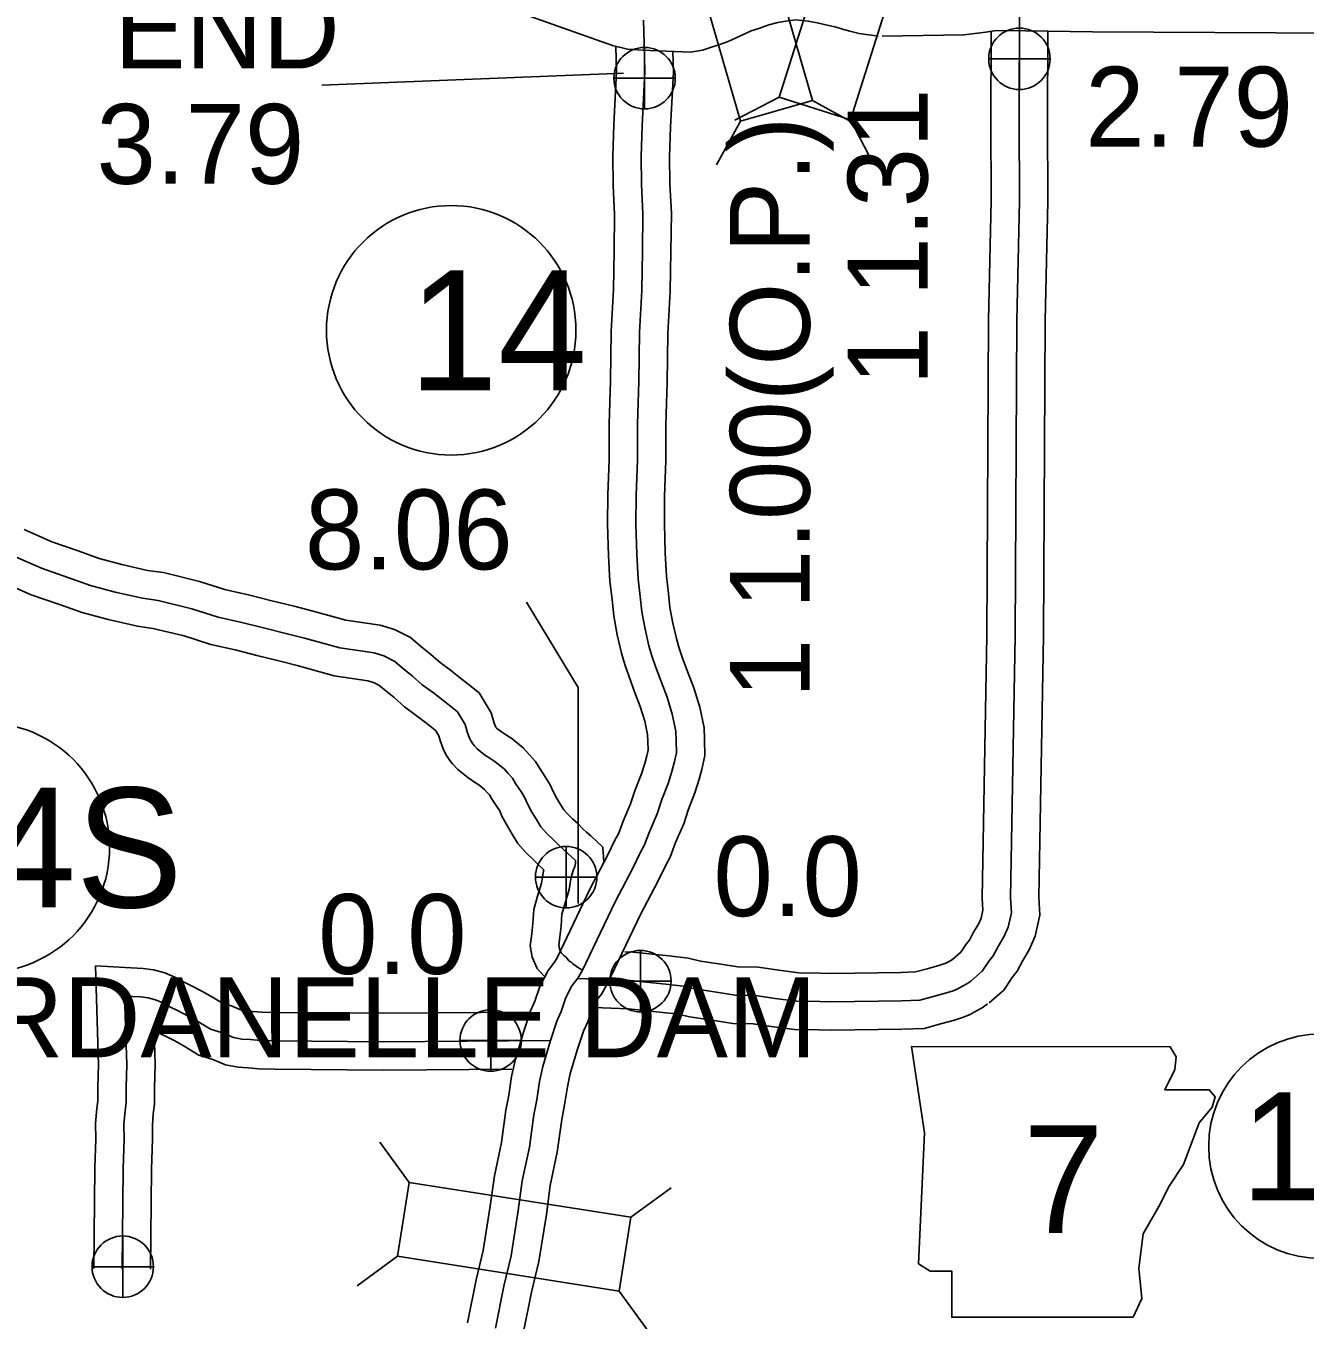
# Model space of a CAD drawing. Extents: x 31699 to 244310, y -8841 to 11474.
# Drawn here: x 96382.8 to 96834, y 3634.7 to 4091.1 of the extents above; entities that cross this region are included whole.
import ezdxf

# ---------------------------------------------------------------- set-up
doc = ezdxf.new("R2010")
doc.units = 0
for name, color, linetype in [('B_Logo', 7, 'Continuous'), ('G-ANNO-TEXT', 7, 'Continuous'), ('Level 21', 7, 'Continuous'), ('Level 55', 7, 'Continuous'), ('R_Border Notes', 7, 'Continuous'), ('R_Draft', 7, 'Continuous'), ('R_XS_EARTHWORK_STAGE1', 7, 'Continuous'), ('R_XS_EARTHWORK_STAGE2', 7, 'Continuous'), ('S_AREA_CALC', 7, 'Continuous'), ('S_WALL', 7, 'Continuous'), ('S_WALL_ANNOT', 7, 'Continuous')]:
    doc.layers.add(name, color=color, linetype=linetype)

msp = doc.modelspace()

# ---------------------------------------------------------------- linework, layer by layer
at = {"layer": 'B_Logo'}
for points in [[(96716.06, 3754.24), (96720.15, 3757.71), (96722.57, 3761.35), (96724.01, 3763.17), (96725.7, 3766.39), (96727.79, 3769.89), (96729.27, 3773.25), (96730.41, 3778.34), (96730.14, 3783.61), (96731.75, 3876.04), (96732.31, 3987.22), (96733.24, 4029.3), (96733.2, 4057.87), (96733.33, 4099.41)], [(96575.42, 3752.57), (96577.52, 3755.24), (96579.01, 3757.8), (96590.66, 3782.15), (96596.92, 3794.06), (96599.63, 3799.65), (96600.92, 3802.07), (96602.71, 3806.84), (96605.46, 3813.22), (96607.11, 3818.26), (96609.35, 3823.96), (96610.68, 3828.19), (96611.49, 3831.21), (96612.3, 3834.76), (96612.16, 3839.09), (96612.04, 3842.36), (96610.81, 3848.35), (96608.99, 3854.33), (96606.83, 3859.83), (96604.88, 3865.14), (96603.62, 3868.92), (96602.56, 3872.44), (96601.2, 3878.36), (96600.04, 3884.48), (96599.48, 3889.81), (96598.78, 3896.14), (96598.31, 3904.74), (96598, 3915.42), (96598.1, 3925.5), (96598.49, 3937.92), (96598.49, 3950.6), (96598.97, 3965.62), (96599.29, 3982.91), (96600.11, 3997.74), (96600.35, 4011.63), (96600.47, 4024.85), (96599.97, 4035.12), (96599.8, 4045.06), (96600.16, 4055.81), (96601.18, 4075.05), (96600.88, 4084.92), (96600.68, 4093.13)], [(96579.27, 3757.93), (96577.39, 3759.17), (96575.64, 3760.41), (96575.1, 3760.87), (96574.29, 3761.39), (96573.34, 3762.64), (96572.66, 3763.1), (96571.64, 3764.22), (96571.02, 3765.61), (96570.8, 3766.94), (96571.15, 3769.88), (96571.56, 3773.56), (96571.89, 3777.77), (96572.89, 3781.39), (96574.47, 3786.55), (96574.77, 3788.7), (96575.14, 3790.9), (96575.83, 3793.25), (96576.41, 3794.6), (96576.72, 3795.67), (96576.64, 3796.8), (96575.29, 3798.05), (96573.87, 3799.36), (96572.45, 3800.6), (96570.48, 3802.57), (96568.73, 3804.21), (96566.43, 3806.45), (96564.46, 3808.68), (96562.88, 3811.26), (96561.31, 3813.84), (96559.73, 3816.75), (96558.83, 3818.87), (96557.6, 3820.85), (96555.55, 3823.89), (96554.46, 3825.81), (96552.97, 3827.45), (96551.47, 3829.09), (96548.37, 3831.58), (96546.82, 3832.56), (96544.6, 3834.06), (96541.97, 3836.15), (96541.02, 3837.2), (96540.48, 3837.93), (96539.59, 3839.18), (96539.25, 3839.91), (96538.48, 3842.1), (96537.7, 3844.76), (96535.03, 3849.18), (96532.6, 3851.15), (96529.91, 3853.24), (96526.53, 3855.92), (96522.63, 3858.73), (96519.18, 3861.81), (96515.54, 3864.75), (96512.9, 3866.98), (96509.08, 3868.92), (96505.6, 3869.93), (96493.58, 3871.73), (96481.08, 3875.13), (96474.99, 3876.7), (96466.64, 3878.77), (96458.95, 3880.71), (96450.66, 3882.58), (96441.29, 3885.56), (96429.46, 3888.44), (96423.92, 3889.22), (96414.23, 3891.4), (96405.6, 3893.73), (96397.97, 3896.47), (96388.33, 3899.79), (96378.27, 3904.23)], [(96575.42, 3752.57), (96573.26, 3748.38), (96571.63, 3743.52), (96570.13, 3740.12), (96567.88, 3733.26), (96565.15, 3724.13), (96563.97, 3718.8), (96562.99, 3712.32), (96561.95, 3707.06), (96560.39, 3695.65), (96557.9, 3683.84), (96556.49, 3673.37), (96553.96, 3657.29), (96551.41, 3646.69), (96548.43, 3631.82)], [(96614.68, 3752.46), (96608.58, 3753.14), (96596.11, 3754.47), (96577.52, 3755.17)], [(96691.64, 3747.28), (96666.88, 3746.96), (96662.82, 3746.99), (96654.7, 3747.19), (96647.06, 3748.12), (96640.21, 3749.18), (96633.03, 3749.3), (96624.85, 3750.57), (96618.8, 3751.49), (96614.68, 3752.46)], [(96691.64, 3747.28), (96698.1, 3747.49), (96703.28, 3748.95), (96707.59, 3750.07), (96709.91, 3750.83), (96711.57, 3751.45), (96712.96, 3752.27), (96714.68, 3753.22), (96716.06, 3754.24)], [(96417.62, 3748.96), (96418.36, 3724.78), (96418.16, 3716.69), (96418.12, 3711.42), (96417.76, 3708.35), (96417.39, 3703.74), (96417.48, 3698.4), (96417.13, 3688.11), (96416.71, 3652.78)], [(96567.88, 3733.26), (96508.99, 3732.86), (96470.79, 3733.17), (96465.54, 3733.28), (96461.95, 3733.58), (96458.95, 3733.8), (96456.03, 3734.36), (96452.12, 3735.93), (96447.94, 3737.3), (96443.63, 3739.87), (96440.05, 3741.9), (96436.48, 3743.73), (96433.82, 3745.02), (96431.11, 3746.52), (96428.52, 3747.67), (96425.93, 3748.29), (96423.27, 3748.65), (96417.62, 3748.96)]]:
    msp.add_lwpolyline(points, dxfattribs=at)
at = {"layer": 'G-ANNO-TEXT'}
msp.add_lwpolyline([(96695.17, 3731.11), (96699.74, 3700.66), (96697.71, 3654.47), (96701.77, 3651.93), (96709.38, 3651.93), (96709.38, 3635.69), (96773.33, 3635.69), (96776.38, 3642.29), (96775.36, 3652.95), (96776.88, 3665.13), (96782.47, 3674.77), (96786.02, 3681.88), (96791.09, 3689.49), (96794.14, 3697.61), (96796.68, 3704.21), (96801.25, 3709.79), (96802.26, 3713.35), (96800.23, 3715.88), (96784.5, 3715.88), (96788.05, 3722.99), (96788.56, 3727.56), (96786.45, 3731.07)], close=True, dxfattribs=at)
at = {"layer": 'Level 21'}
for p, q in [((96733.24, 4068.65), (96733.24, 4090.32)), ((96601.04, 4061.81), (96601.04, 4083.48)), ((96722.41, 4079.48), (96744.08, 4079.48)), ((96590.21, 4072.65), (96611.87, 4072.65)), ((96573.36, 3780.06), (96573.36, 3801.73)), ((96562.53, 3790.89), (96584.19, 3790.89)), ((96599.57, 3743.37), (96599.57, 3765.04)), ((96588.73, 3754.2), (96610.4, 3754.2)), ((96546.74, 3722.45), (96546.74, 3744.12)), ((96535.9, 3733.29), (96557.57, 3733.29)), ((96416.95, 3642.68), (96416.95, 3664.34)), ((96406.12, 3653.51), (96427.78, 3653.51))]:
    msp.add_line(p, q, dxfattribs=at)
for centre in [(96733.24, 4079.48), (96601.04, 4072.65), (96573.36, 3790.89), (96599.57, 3754.2), (96546.74, 3733.29), (96416.95, 3653.51)]:
    msp.add_circle(centre, 10.83, dxfattribs=at)
at = {"layer": 'Level 55'}
for points in [[(96407.29, 3759.55), (96408.35, 3724.75), (96408.16, 3716.86), (96408.12, 3712.04), (96407.8, 3709.33), (96407.38, 3704.06), (96407.48, 3698.48), (96407.13, 3688.34), (96406.71, 3652.9)], [(96427.99, 3736.82), (96428.36, 3724.81), (96428.16, 3716.53), (96428.11, 3710.8), (96427.71, 3707.37), (96427.4, 3703.43), (96427.48, 3698.31), (96427.13, 3687.88), (96426.71, 3652.66)]]:
    msp.add_lwpolyline(points, dxfattribs=at)
at = {"layer": 'R_Border Notes'}
for centre, radius in [((96532.82, 3983.72), 44), ((96368.32, 3801.33), 44), ((96839.61, 3695.97), 39.6)]:
    msp.add_circle(centre, radius, dxfattribs=at)
at = {"layer": 'R_XS_EARTHWORK_STAGE1'}
for p, q in [((96648.53, 4065.92), (96632.91, 4057.81)), ((96660.25, 4064.82), (96675.66, 4056.32)), ((96673.7, 4057.96), (96681.82, 4042.35)), ((96634.89, 4057.49), (96626.39, 4042.07)), ((96517.95, 3683.24), (96507.59, 3697.47)), ((96596.19, 3670.96), (96610.42, 3681.32)), ((96513.86, 3657.16), (96499.63, 3646.8)), ((96592.1, 3644.88), (96602.46, 3630.65))]:
    msp.add_line(p, q, dxfattribs=at)
for points in [[(96660.25, 4064.82), (96638.26, 4140.9), (96612.9, 4133.57), (96634.89, 4057.49)], [(96673.7, 4057.96), (96697.57, 4133.48), (96672.4, 4141.44), (96648.53, 4065.92)], [(96596.19, 3670.96), (96517.95, 3683.24), (96513.86, 3657.16), (96592.1, 3644.88)]]:
    msp.add_lwpolyline(points, close=True, dxfattribs=at)
at = {"layer": 'R_XS_EARTHWORK_STAGE2'}
for points in [[(96709.6, 3761.87), (96712.61, 3764.42), (96714.47, 3767.22), (96715.59, 3768.64), (96716.97, 3771.28), (96718.89, 3774.49), (96719.73, 3776.39), (96720.35, 3779.19), (96720.13, 3783.45), (96721.75, 3876.15), (96722.31, 3987.36), (96723.24, 4029.4), (96723.2, 4057.88), (96723.3, 4089.07)], [(96722.53, 3746.61), (96727.7, 3751), (96730.67, 3755.47), (96732.44, 3757.7), (96734.43, 3761.51), (96736.68, 3765.29), (96738.82, 3770.11), (96740.46, 3777.49), (96740.14, 3783.78), (96741.74, 3875.93), (96742.31, 3987.08), (96743.24, 4029.19), (96743.2, 4057.86), (96743.3, 4089.07)], [(96566.97, 3758), (96569.22, 3760.87), (96570.16, 3762.48), (96581.72, 3786.63), (96587.99, 3798.57), (96590.71, 3804.18), (96591.79, 3806.19), (96593.43, 3810.58), (96596.1, 3816.77), (96597.7, 3821.64), (96599.91, 3827.29), (96601.08, 3831), (96601.79, 3833.62), (96602.27, 3835.72), (96602.17, 3838.75), (96602.08, 3841.16), (96601.11, 3845.87), (96599.53, 3851.04), (96597.48, 3856.28), (96595.44, 3861.83), (96594.08, 3865.9), (96592.89, 3869.88), (96591.41, 3876.3), (96590.13, 3883.03), (96589.54, 3888.74), (96588.81, 3895.31), (96588.31, 3904.32), (96588, 3915.32), (96588.1, 3925.71), (96588.49, 3938.07), (96588.49, 3950.76), (96588.98, 3965.88), (96589.29, 3983.28), (96590.12, 3998.11), (96590.35, 4011.76), (96590.46, 4024.65), (96589.97, 4034.79), (96589.8, 4045.14), (96590.17, 4056.24), (96591.17, 4075.16), (96590.91, 4083.78)], [(96583.87, 3747.14), (96585.81, 3749.61), (96587.85, 3753.12), (96599.6, 3777.66), (96605.85, 3789.55), (96608.54, 3795.11), (96610.05, 3797.95), (96611.98, 3803.1), (96614.82, 3809.68), (96616.53, 3814.87), (96618.79, 3820.64), (96620.28, 3825.38), (96621.2, 3828.79), (96622.34, 3833.79), (96622.16, 3839.44), (96622.01, 3843.56), (96620.51, 3850.82), (96618.44, 3857.62), (96616.18, 3863.38), (96614.32, 3868.44), (96613.15, 3871.94), (96612.24, 3875), (96610.99, 3880.42), (96609.94, 3885.94), (96609.43, 3890.88), (96608.75, 3896.97), (96608.3, 3905.16), (96608, 3915.51), (96608.1, 3925.29), (96608.5, 3937.76), (96608.49, 3950.44), (96608.97, 3965.37), (96609.28, 3982.55), (96610.11, 3997.38), (96610.35, 4011.5), (96610.47, 4025.05), (96609.96, 4035.44), (96609.81, 4044.98), (96610.15, 4055.38), (96611.18, 4074.93), (96610.98, 4081.91)], [(96586.71, 3796.23), (96586.31, 3801.48), (96582.07, 3805.4), (96580.56, 3806.79), (96579.29, 3807.9), (96577.44, 3809.76), (96575.62, 3811.46), (96573.67, 3813.35), (96572.54, 3814.64), (96571.42, 3816.47), (96569.98, 3818.83), (96568.75, 3821.1), (96567.73, 3823.49), (96566, 3826.29), (96564.05, 3829.17), (96562.6, 3831.72), (96560.37, 3834.17), (96558.35, 3836.4), (96554.18, 3839.74), (96552.29, 3840.93), (96550.52, 3842.13), (96548.84, 3843.46), (96548.75, 3843.56), (96548.56, 3843.81), (96548.39, 3844.06), (96548, 3845.16), (96546.94, 3848.8), (96542.69, 3855.85), (96538.81, 3858.99), (96536.08, 3861.1), (96532.56, 3863.9), (96528.89, 3866.54), (96525.66, 3869.43), (96521.91, 3872.46), (96518.47, 3875.37), (96512.76, 3878.26), (96507.75, 3879.72), (96495.65, 3881.54), (96483.64, 3884.8), (96477.44, 3886.4), (96469.06, 3888.47), (96461.27, 3890.44), (96453.28, 3892.24), (96443.99, 3895.2), (96431.34, 3898.28), (96425.71, 3899.07), (96416.63, 3901.11), (96408.6, 3903.27), (96401.29, 3905.91), (96391.98, 3909.1), (96382.17, 3913.43)], [(96565.66, 3755.93), (96563.17, 3758.67), (96561.37, 3762.7), (96560.7, 3766.71), (96561.22, 3771.02), (96561.6, 3774.5), (96562, 3779.52), (96563.29, 3784.19), (96564.68, 3788.72), (96564.89, 3790.2), (96565.37, 3793.14), (96565.46, 3793.45), (96563.53, 3795.39), (96561.83, 3796.97), (96559.18, 3799.54), (96556.38, 3802.73), (96554.35, 3806.05), (96552.64, 3808.85), (96550.71, 3812.4), (96549.93, 3814.25), (96549.2, 3815.42), (96547.06, 3818.6), (96546.32, 3819.9), (96545.56, 3820.73), (96544.6, 3821.79), (96542.56, 3823.42), (96541.36, 3824.18), (96538.68, 3825.99), (96535.1, 3828.84), (96533.29, 3830.84), (96532.39, 3832.04), (96530.92, 3834.12), (96529.98, 3836.1), (96528.95, 3839.04), (96528.47, 3840.71), (96527.38, 3842.51), (96526.4, 3843.3), (96523.73, 3845.37), (96520.5, 3847.94), (96516.36, 3850.91), (96512.7, 3854.18), (96509.16, 3857.04), (96507.34, 3858.59), (96505.39, 3859.57), (96503.45, 3860.14), (96491.52, 3861.93), (96478.52, 3865.47), (96472.54, 3867.01), (96464.21, 3869.07), (96456.62, 3870.99), (96448.04, 3872.92), (96438.59, 3875.93), (96427.58, 3878.61), (96422.13, 3879.37), (96411.83, 3881.69), (96402.6, 3884.18), (96394.65, 3887.04), (96384.68, 3890.47), (96374.36, 3895.02)], [(96616.39, 3762.33), (96609.67, 3763.08), (96596.83, 3764.45), (96594.01, 3764.56)], [(96691.51, 3757.28), (96666.85, 3756.96), (96662.98, 3756.99), (96655.43, 3757.18), (96648.42, 3758.03), (96641.06, 3759.16), (96633.88, 3759.29), (96626.37, 3760.45), (96620.7, 3761.31), (96616.39, 3762.33)], [(96691.32, 3757.27), (96696.56, 3757.44), (96700.66, 3758.6), (96704.77, 3759.67), (96706.6, 3760.27), (96707.25, 3760.51), (96707.99, 3760.95), (96709.27, 3761.66), (96710.14, 3762.3)], [(96560.5, 3743.21), (96508.99, 3742.86), (96470.94, 3743.17), (96466.05, 3743.27), (96462.73, 3743.55), (96460.27, 3743.73), (96458.85, 3744), (96455.54, 3745.33), (96452.11, 3746.45), (96448.67, 3748.51), (96444.81, 3750.7), (96440.94, 3752.68), (96438.42, 3753.91), (96435.56, 3755.48), (96431.76, 3757.18), (96427.77, 3758.14), (96424.21, 3758.61), (96407.29, 3759.55)], [(96566.97, 3758), (96564.03, 3752.29), (96562.29, 3747.13), (96560.78, 3743.7), (96558.34, 3736.25), (96555.46, 3726.64), (96554.14, 3720.62), (96553.14, 3714.05), (96552.08, 3708.7), (96550.53, 3697.36), (96548.04, 3685.55), (96546.59, 3674.81), (96544.15, 3659.24), (96541.65, 3648.84), (96538.62, 3633.73)], [(96583.87, 3747.14), (96582.5, 3744.47), (96580.96, 3739.9), (96579.48, 3736.54), (96577.42, 3730.27), (96574.83, 3721.62), (96573.81, 3716.97), (96572.84, 3710.6), (96571.82, 3705.41), (96570.25, 3693.94), (96567.76, 3682.14), (96566.38, 3671.92), (96563.78, 3655.34), (96561.18, 3644.54), (96558.25, 3629.9)], [(96613.57, 3742.52), (96607.49, 3743.2), (96595.39, 3744.49), (96583.15, 3744.95)], [(96691.77, 3737.28), (96666.9, 3736.96), (96662.66, 3736.99), (96653.97, 3737.21), (96645.69, 3738.21), (96639.36, 3739.19), (96632.17, 3739.32), (96623.33, 3740.69), (96616.91, 3741.66), (96612.4, 3742.72)], [(96691.96, 3737.28), (96699.64, 3737.53), (96705.89, 3739.3), (96710.41, 3740.47), (96713.22, 3741.39), (96715.89, 3742.39), (96717.92, 3743.59), (96720.09, 3744.79), (96721.98, 3746.18)], [(96554.2, 3723.17), (96508.98, 3722.86), (96470.65, 3723.17), (96465.02, 3723.29), (96461.16, 3723.61), (96457.64, 3723.87), (96453.21, 3724.72), (96448.7, 3726.52), (96443.76, 3728.14), (96438.6, 3731.23), (96435.3, 3733.1), (96432.01, 3734.79), (96429.23, 3736.14), (96427.99, 3736.82)]]:
    msp.add_lwpolyline(points, dxfattribs=at)
at = {"layer": 'S_AREA_CALC'}
for points in [[(96600, 4082.55), (96597.41, 4082.71), (96595.05, 4082.89), (96589.68, 4084.2), (96561.2, 4094.31), (96497.16, 4116.21), (96416.12, 4144.13), (96344.06, 4169.14), (96313.62, 4180.18), (96309.31, 4182.22), (96305.43, 4184.12), (96301.33, 4186.43), (96297.81, 4189.15), (96295.52, 4190.89), (96292.13, 4193.59), (96289.02, 4195.98), (96282.97, 4201.17), (96281.7, 4202.32)], [(96683.44, 4087.51), (96676.71, 4088.37), (96673.48, 4089.22), (96670.84, 4089.91), (96668.61, 4090.62), (96665.02, 4091.41), (96661.94, 4092.14), (96658.78, 4092.8), (96654.24, 4093.21), (96650.85, 4092.72), (96648.04, 4092.22), (96644.88, 4091.43), (96641.34, 4090.16), (96638.67, 4089.39), (96634.89, 4087.56), (96631.77, 4086.15), (96629.55, 4085.2), (96626.91, 4084.3), (96624.25, 4083.41), (96621.48, 4082.55), (96617.27, 4081.82), (96600.2, 4082.54)], [(96994.77, 4086.51), (96991.02, 4087.42), (96990.23, 4087.52), (96989.51, 4087.58), (96908.6, 4088.18), (96866.74, 4088.43), (96759, 4089.01), (96727.57, 4089.46), (96724.41, 4089.31), (96720.46, 4088.71), (96713.6, 4087.88), (96684.86, 4087.43)]]:
    msp.add_lwpolyline(points, dxfattribs=at)
at = {"layer": 'S_WALL_ANNOT'}
for p, q in [((96487.22, 4070.19), (96593.61, 4074.36)), ((96559.37, 3887.8), (96577.61, 3857.76)), ((96577.61, 3857.76), (96577.61, 3781.62))]:
    msp.add_line(p, q, dxfattribs=at)

# ---------------------------------------------------------------- texts
at = {"layer": 'G-ANNO-TEXT'}
msp.add_text('7', height=38.02, dxfattribs=at).set_placement((96734.63, 3665.37))
at = {"layer": 'R_Border Notes'}
for s, height, p in [('14', 42.24, (96517.86, 3962.6)), ('14S', 42.24, (96337.61, 3780.21)), ('14T', 38.016, (96811.5, 3676.96))]:
    msp.add_text(s, height=height, dxfattribs=at).set_placement(p)
at = {"layer": 'R_Draft'}
msp.add_text('DARDANELLE DAM', height=28.1599, dxfattribs=at).set_placement((96316.52, 3727.37))
at = {"layer": 'S_WALL'}
for s, height, p in [('1 1.31', 28.16, (96700.84, 3964.29)), ('1 1.00(O.P.)', 28.1599, (96659.31, 3854.01))]:
    msp.add_text(s, height=height, rotation=90, dxfattribs=at).set_placement(p)
at = {"layer": 'S_WALL_ANNOT'}
for s, p in [('END', (96413.99, 4076.09)), ('2.79', (96756.46, 4048.51)), ('3.79', (96407.7, 4035.39)), ('8.06', (96481.2, 3899.41)), ('0.0', (96625.33, 3777.13)), ('0.0', (96485.89, 3756.75))]:
    msp.add_text(s, height=28.16, dxfattribs=at).set_placement(p)

doc.saveas('drawing.dxf')
